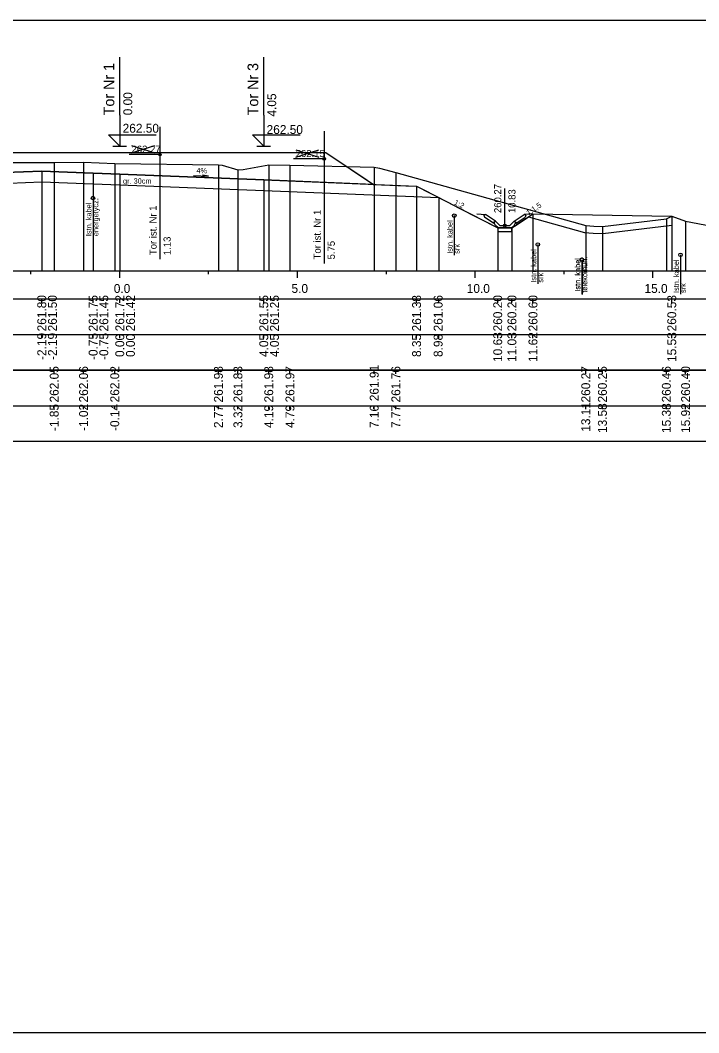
# Model space of a CAD drawing. Extents: x 6516023 to 6560129, y 5513077 to 5529206.
# Drawn here: x 6518330.41 to 6518349.5, y 5514551.66 to 5514580.16 of the extents above; entities that cross this region are included whole.
import ezdxf

# ---------------------------------------------------------------- set-up
doc = ezdxf.new("R2010")
doc.units = 0
for name, color, linetype in [('IR_default', 7, 'Continuous'), ('TOR_PRZEK_P-kable', 7, 'Continuous'), ('TOR_PRZEK_P-komponent', 7, 'Continuous'), ('TOR_PRZEK_P-odwodnienie', 7, 'Continuous'), ('TOR_PRZEK_P-opisy', 7, 'Continuous'), ('TOR_PRZEK_P-schodkowanie+wymiana', 7, 'Continuous'), ('TOR_PRZEK_P-tabelka istniejace', 7, 'Continuous'), ('TOR_PRZEK_P-tabelka projektowane', 7, 'Continuous'), ('TOR_PRZEK_P-teren istniejacy', 7, 'Continuous'), ('TOR_PRZEK_P-tory istniejace', 7, 'Continuous'), ('TOR_PRZEK_P-tory projektowane', 7, 'Continuous'), ('TOR_PRZEK_P-uklad odniesienia', 7, 'Continuous'), ('TOR_PRZEK_P-warstwa ochronna I', 7, 'Continuous'), ('TOR_PRZEK_P-warstwa ochronna II', 7, 'Continuous'), ('TOR_RAMKI-ramka+tabelka 1', 7, 'Continuous')]:
    doc.layers.add(name, color=color, linetype=linetype)

msp = doc.modelspace()

# ---------------------------------------------------------------- linework, layer by layer
at = {"layer": 'IR_default'}
msp.add_lwpolyline([(6518327.834, 5514576.431), (6518330.463, 5514576.431), (6518330.712, 5514576.431), (6518331.463, 5514576.431), (6518332.335, 5514576.431), (6518334.963, 5514576.431), (6518335.1, 5514576.431), (6518335.513, 5514576.43), (6518339.013, 5514576.43), (6518340.02, 5514575.759), (6518340.354, 5514575.536), (6518341.262, 5514575.5), (6518341.563, 5514575.488), (6518341.771, 5514575.38), (6518342.402, 5514575.054), (6518342.757, 5514574.871), (6518343.845, 5514574.309), (6518343.945, 5514574.309), (6518344.245, 5514574.309), (6518344.368, 5514574.391), (6518344.74, 5514574.639), (6518344.826, 5514574.696), (6518344.837, 5514574.703), (6518344.837, 5514574.703), (6518348.741, 5514574.637)], dxfattribs=at)
at = {"layer": 'TOR_PRZEK_P-kable'}
for p, q in [((6518332.461, 5514575.151), (6518332.461, 5514574.042)), ((6518342.622, 5514574.656), (6518342.622, 5514573.546)), ((6518344.975, 5514573.843), (6518344.975, 5514572.733)), ((6518346.211, 5514573.416), (6518346.211, 5514572.442)), ((6518346.218, 5514573.414), (6518346.218, 5514572.44)), ((6518348.988, 5514573.554), (6518348.988, 5514572.444))]:
    msp.add_line(p, q, dxfattribs=at)
for centre in [(6518332.461, 5514575.151), (6518342.622, 5514574.656), (6518344.975, 5514573.843), (6518348.988, 5514573.554), (6518346.211, 5514573.416), (6518346.218, 5514573.414)]:
    msp.add_circle(centre, 0.05, dxfattribs=at)
at = {"layer": 'TOR_PRZEK_P-komponent'}
msp.add_lwpolyline([(6518321.163, 5514576.431), (6518324.663, 5514576.431), (6518326.963, 5514576.431), (6518330.463, 5514576.431), (6518331.463, 5514576.431), (6518334.963, 5514576.431), (6518335.513, 5514576.43), (6518339.013, 5514576.43), (6518340.354, 5514575.536), (6518337.263, 5514575.66), (6518333.213, 5514575.822), (6518332.463, 5514575.852), (6518331.018, 5514575.91), (6518329.463, 5514575.848), (6518328.713, 5514575.818), (6518326.013, 5514575.71), (6518325.613, 5514575.713), (6518322.913, 5514575.821), (6518322.163, 5514575.851), (6518320.913, 5514575.901), (6518320.333, 5514575.878)], close=True, dxfattribs=at)
at = {"layer": 'TOR_PRZEK_P-odwodnienie'}
for p, q in [((6518344.045, 5514574.379), (6518344.045, 5514575.423)), ((6518343.736, 5514574.438), (6518343.475, 5514574.612)), ((6518343.78, 5514574.504), (6518343.5, 5514574.691)), ((6518343.747, 5514574.454), (6518343.736, 5514574.438)), ((6518343.738, 5514574.474), (6518343.785, 5514574.498)), ((6518343.78, 5514574.504), (6518343.772, 5514574.492)), ((6518343.905, 5514574.379), (6518343.785, 5514574.498)), ((6518344.185, 5514574.379), (6518344.305, 5514574.498)), ((6518344.305, 5514574.498), (6518344.353, 5514574.474)), ((6518344.31, 5514574.504), (6518344.59, 5514574.691)), ((6518344.31, 5514574.504), (6518344.318, 5514574.492)), ((6518344.343, 5514574.454), (6518344.354, 5514574.438)), ((6518344.354, 5514574.438), (6518344.615, 5514574.612)), ((6518343.855, 5514574.309), (6518344.235, 5514574.309)), ((6518343.905, 5514574.379), (6518344.185, 5514574.379))]:
    msp.add_line(p, q, dxfattribs=at)
for points in [[(6518343.254, 5514574.703), (6518343.5, 5514574.691)], [(6518343.45, 5514574.665), (6518343.5, 5514574.691)], [(6518343.45, 5514574.665), (6518343.475, 5514574.612)], [(6518343.772, 5514574.492), (6518343.737, 5514574.473)], [(6518343.737, 5514574.473), (6518343.747, 5514574.454)], [(6518343.785, 5514574.379), (6518343.738, 5514574.474)], [(6518344.305, 5514574.379), (6518344.353, 5514574.474)], [(6518344.318, 5514574.492), (6518344.353, 5514574.473)], [(6518344.353, 5514574.473), (6518344.343, 5514574.454)], [(6518344.837, 5514574.703), (6518344.59, 5514574.691)], [(6518344.64, 5514574.665), (6518344.59, 5514574.691)], [(6518344.64, 5514574.665), (6518344.615, 5514574.612)], [(6518343.855, 5514574.309), (6518343.785, 5514574.379)], [(6518343.845, 5514574.309), (6518343.845, 5514574.309), (6518343.845, 5514574.309), (6518343.845, 5514574.308), (6518343.845, 5514574.309), (6518343.846, 5514574.308), (6518343.845, 5514574.309), (6518343.846, 5514574.309)], [(6518344.245, 5514574.309), (6518343.845, 5514574.309), (6518343.845, 5514574.209), (6518344.245, 5514574.209), (6518344.245, 5514574.309)], [(6518344.235, 5514574.309), (6518344.305, 5514574.379)], [(6518344.245, 5514574.309), (6518344.245, 5514574.309), (6518344.245, 5514574.309), (6518344.245, 5514574.308), (6518344.245, 5514574.309), (6518344.246, 5514574.308), (6518344.245, 5514574.309), (6518344.246, 5514574.309)]]:
    msp.add_lwpolyline(points, dxfattribs=at)
msp.add_circle((6518344.045, 5514574.379), 0.035, dxfattribs=at)
at = {"layer": 'TOR_PRZEK_P-opisy'}
msp.add_lwpolyline([(6518335.29, 5514575.784), (6518335.708, 5514575.765), (6518335.54, 5514575.793)], dxfattribs=at)
at = {"layer": 'TOR_PRZEK_P-schodkowanie+wymiana'}
msp.add_lwpolyline([(6518344.712, 5514574.62), (6518346.287, 5514574.18), (6518346.534, 5514574.163), (6518346.798, 5514574.152), (6518348.741, 5514574.388)], dxfattribs=at)
at = {"layer": 'TOR_PRZEK_P-tabelka istniejace'}
for p, q in [((6518331.368, 5514570.206), (6518331.368, 5514570.306)), ((6518332.193, 5514570.206), (6518332.193, 5514570.306)), ((6518333.071, 5514570.206), (6518333.071, 5514570.306)), ((6518335.987, 5514570.206), (6518335.987, 5514570.306)), ((6518336.537, 5514570.206), (6518336.537, 5514570.306)), ((6518337.403, 5514570.206), (6518337.403, 5514570.306)), ((6518338, 5514570.206), (6518338, 5514570.306)), ((6518340.371, 5514570.206), (6518340.371, 5514570.306)), ((6518340.979, 5514570.206), (6518340.979, 5514570.306)), ((6518346.321, 5514570.206), (6518346.321, 5514570.306)), ((6518346.79, 5514570.206), (6518346.79, 5514570.306)), ((6518348.589, 5514570.206), (6518348.589, 5514570.306)), ((6518349.131, 5514570.206), (6518349.131, 5514570.306)), ((6518272.163, 5514569.306), (6518375.963, 5514569.306)), ((6518331.368, 5514569.206), (6518331.368, 5514569.306)), ((6518332.193, 5514569.206), (6518332.193, 5514569.306)), ((6518333.071, 5514569.206), (6518333.071, 5514569.306)), ((6518335.987, 5514569.206), (6518335.987, 5514569.306)), ((6518336.537, 5514569.206), (6518336.537, 5514569.306)), ((6518337.403, 5514569.206), (6518337.403, 5514569.306)), ((6518338, 5514569.206), (6518338, 5514569.306)), ((6518340.371, 5514569.206), (6518340.371, 5514569.306)), ((6518340.979, 5514569.206), (6518340.979, 5514569.306)), ((6518346.321, 5514569.206), (6518346.321, 5514569.306)), ((6518346.79, 5514569.206), (6518346.79, 5514569.306)), ((6518348.589, 5514569.206), (6518348.589, 5514569.306)), ((6518349.131, 5514569.206), (6518349.131, 5514569.306))]:
    msp.add_line(p, q, dxfattribs=at)
for points in [[(6518331.368, 5514576.156), (6518331.368, 5514573.306), (6518331.368, 5514573.176), (6518331.368, 5514573.106)], [(6518332.193, 5514576.162), (6518332.193, 5514573.306), (6518332.193, 5514573.176), (6518332.193, 5514573.106)], [(6518333.071, 5514576.127), (6518333.071, 5514573.306), (6518333.071, 5514573.176), (6518333.071, 5514573.106)], [(6518335.987, 5514576.091), (6518335.987, 5514573.306), (6518335.987, 5514573.176), (6518335.987, 5514573.106)], [(6518336.537, 5514575.941), (6518336.537, 5514573.306), (6518336.537, 5514573.176), (6518336.537, 5514573.106)], [(6518337.403, 5514576.082), (6518337.403, 5514573.306), (6518337.403, 5514573.176), (6518337.403, 5514573.106)], [(6518338, 5514576.079), (6518338, 5514573.306), (6518338, 5514573.176), (6518338, 5514573.106)], [(6518340.371, 5514576.017), (6518340.371, 5514573.306), (6518340.371, 5514573.176), (6518340.371, 5514573.106)], [(6518340.979, 5514575.868), (6518340.979, 5514573.306), (6518340.979, 5514573.176), (6518340.979, 5514573.106)], [(6518348.589, 5514574.571), (6518348.589, 5514573.306), (6518348.589, 5514573.176), (6518348.589, 5514573.106)], [(6518349.131, 5514574.505), (6518349.131, 5514573.306), (6518349.131, 5514573.176), (6518349.131, 5514573.106)], [(6518346.321, 5514574.378), (6518346.321, 5514573.306), (6518346.321, 5514573.176), (6518346.321, 5514573.106)], [(6518346.79, 5514574.353), (6518346.79, 5514573.306), (6518346.79, 5514573.176), (6518346.79, 5514573.106)]]:
    msp.add_lwpolyline(points, dxfattribs=at)
msp.add_lwpolyline([(6518272.163, 5514570.306), (6518272.163, 5514568.306), (6518375.963, 5514568.306), (6518375.963, 5514570.306)], close=True, dxfattribs=at)
at = {"layer": 'TOR_PRZEK_P-tabelka projektowane'}
for p, q in [((6518331.018, 5514572.206), (6518331.018, 5514572.306)), ((6518331.018, 5514572.206), (6518331.018, 5514572.306)), ((6518332.463, 5514572.206), (6518332.463, 5514572.306)), ((6518332.463, 5514572.206), (6518332.463, 5514572.306)), ((6518333.213, 5514572.206), (6518333.213, 5514572.306)), ((6518333.213, 5514572.206), (6518333.213, 5514572.306)), ((6518337.263, 5514572.206), (6518337.263, 5514572.306)), ((6518337.263, 5514572.206), (6518337.263, 5514572.306)), ((6518341.563, 5514572.206), (6518341.563, 5514572.306)), ((6518342.192, 5514572.206), (6518342.192, 5514572.306)), ((6518343.845, 5514572.206), (6518343.845, 5514572.306)), ((6518344.245, 5514572.206), (6518344.245, 5514572.306)), ((6518344.837, 5514572.206), (6518344.837, 5514572.306)), ((6518348.741, 5514572.206), (6518348.741, 5514572.306)), ((6518272.163, 5514571.306), (6518375.963, 5514571.306)), ((6518331.018, 5514571.206), (6518331.018, 5514571.306)), ((6518331.018, 5514571.206), (6518331.018, 5514571.306)), ((6518332.463, 5514571.206), (6518332.463, 5514571.306)), ((6518332.463, 5514571.206), (6518332.463, 5514571.306)), ((6518333.213, 5514571.206), (6518333.213, 5514571.306)), ((6518333.213, 5514571.206), (6518333.213, 5514571.306)), ((6518337.263, 5514571.206), (6518337.263, 5514571.306)), ((6518337.263, 5514571.206), (6518337.263, 5514571.306)), ((6518341.563, 5514571.206), (6518341.563, 5514571.306)), ((6518342.192, 5514571.206), (6518342.192, 5514571.306)), ((6518343.845, 5514571.206), (6518343.845, 5514571.306)), ((6518344.245, 5514571.206), (6518344.245, 5514571.306)), ((6518344.837, 5514571.206), (6518344.837, 5514571.306)), ((6518348.741, 5514571.206), (6518348.741, 5514571.306))]:
    msp.add_line(p, q, dxfattribs=at)
for points in [[(6518331.018, 5514575.91), (6518331.018, 5514573.306), (6518331.018, 5514573.176), (6518331.018, 5514573.106)], [(6518331.018, 5514575.61), (6518331.018, 5514573.306), (6518331.018, 5514573.176), (6518331.018, 5514573.106)], [(6518332.463, 5514575.852), (6518332.463, 5514573.306), (6518332.463, 5514573.176), (6518332.463, 5514573.106)], [(6518333.213, 5514575.822), (6518333.213, 5514573.306), (6518333.213, 5514573.176), (6518333.213, 5514573.106)], [(6518337.263, 5514575.66), (6518337.263, 5514573.306), (6518337.263, 5514573.176), (6518337.263, 5514573.106)], [(6518332.463, 5514575.552), (6518332.463, 5514573.306), (6518332.463, 5514573.176), (6518332.463, 5514573.106)], [(6518333.213, 5514575.522), (6518333.213, 5514573.306), (6518333.213, 5514573.176), (6518333.213, 5514573.106)], [(6518337.263, 5514575.36), (6518337.263, 5514573.306), (6518337.263, 5514573.176), (6518337.263, 5514573.106)], [(6518341.563, 5514575.488), (6518341.563, 5514573.306), (6518341.563, 5514573.176), (6518341.563, 5514573.106)], [(6518342.192, 5514575.163), (6518342.192, 5514573.306), (6518342.192, 5514573.176), (6518342.192, 5514573.106)], [(6518344.837, 5514574.703), (6518344.837, 5514573.306), (6518344.837, 5514573.176), (6518344.837, 5514573.106)], [(6518348.741, 5514574.637), (6518348.741, 5514573.306), (6518348.741, 5514573.176), (6518348.741, 5514573.106)], [(6518343.845, 5514574.309), (6518343.845, 5514573.306), (6518343.845, 5514573.176), (6518343.845, 5514573.106)], [(6518344.245, 5514574.309), (6518344.245, 5514573.306), (6518344.245, 5514573.176), (6518344.245, 5514573.106)]]:
    msp.add_lwpolyline(points, dxfattribs=at)
msp.add_lwpolyline([(6518272.163, 5514572.306), (6518272.163, 5514570.306), (6518375.963, 5514570.306), (6518375.963, 5514572.306)], close=True, dxfattribs=at)
at = {"layer": 'TOR_PRZEK_P-teren istniejacy'}
msp.add_lwpolyline([(6518327.593, 5514576.153), (6518331.368, 5514576.156), (6518332.193, 5514576.162), (6518333.071, 5514576.127), (6518335.987, 5514576.091), (6518336.089, 5514576.078), (6518336.537, 5514575.941), (6518336.682, 5514575.956), (6518337.403, 5514576.082), (6518338, 5514576.079), (6518340.371, 5514576.017), (6518340.518, 5514575.993), (6518340.979, 5514575.868), (6518346.321, 5514574.378), (6518346.545, 5514574.363), (6518346.79, 5514574.353), (6518348.589, 5514574.571), (6518348.741, 5514574.637), (6518349.131, 5514574.505), (6518349.87, 5514574.358)], dxfattribs=at)
at = {"layer": 'TOR_PRZEK_P-tory istniejace'}
for p, q in [((6518334.343, 5514577.152), (6518334.343, 5514573.431)), ((6518338.961, 5514577.03), (6518338.961, 5514573.31)), ((6518333.543, 5514576.424), (6518334.195, 5514576.626)), ((6518333.543, 5514576.626), (6518334.195, 5514576.424)), ((6518338.162, 5514576.302), (6518338.814, 5514576.505)), ((6518338.162, 5514576.505), (6518338.814, 5514576.302)), ((6518334.343, 5514576.376), (6518333.477, 5514576.376)), ((6518338.962, 5514576.255), (6518338.096, 5514576.255))]:
    msp.add_line(p, q, dxfattribs=at)
for centre in [(6518334.343, 5514576.376), (6518338.962, 5514576.255)]:
    msp.add_circle(centre, 0.035, dxfattribs=at)
at = {"layer": 'TOR_PRZEK_P-tory projektowane'}
for p, q in [((6518333.213, 5514577.488), (6518333.213, 5514579.121)), ((6518337.263, 5514577.488), (6518337.263, 5514579.12)), ((6518333.213, 5514577.488), (6518333.213, 5514576.611)), ((6518337.263, 5514577.488), (6518337.263, 5514576.61)), ((6518333.213, 5514576.611), (6518332.894, 5514576.93)), ((6518332.894, 5514576.93), (6518334.238, 5514576.93)), ((6518337.263, 5514576.61), (6518336.944, 5514576.929)), ((6518336.944, 5514576.929), (6518338.288, 5514576.929)), ((6518333.021, 5514576.611), (6518333.405, 5514576.611)), ((6518337.071, 5514576.61), (6518337.455, 5514576.61))]:
    msp.add_line(p, q, dxfattribs=at)
at = {"layer": 'TOR_PRZEK_P-uklad odniesienia'}
for p, q in [((6518275.963, 5514573.106), (6518375.963, 5514573.106)), ((6518330.713, 5514573.006), (6518330.713, 5514573.106)), ((6518333.213, 5514572.906), (6518333.213, 5514573.106)), ((6518335.713, 5514573.006), (6518335.713, 5514573.106)), ((6518338.213, 5514572.906), (6518338.213, 5514573.106)), ((6518340.713, 5514573.006), (6518340.713, 5514573.106)), ((6518343.213, 5514572.906), (6518343.213, 5514573.106)), ((6518345.713, 5514573.006), (6518345.713, 5514573.106)), ((6518348.213, 5514572.906), (6518348.213, 5514573.106))]:
    msp.add_line(p, q, dxfattribs=at)
at = {"layer": 'TOR_PRZEK_P-warstwa ochronna I'}
msp.add_lwpolyline([(6518326.273, 5514575.42), (6518328.713, 5514575.518), (6518331.018, 5514575.61), (6518332.463, 5514575.552), (6518333.213, 5514575.522), (6518337.263, 5514575.36), (6518342.192, 5514575.163)], dxfattribs=at)
at = {"layer": 'TOR_PRZEK_P-warstwa ochronna II'}
msp.add_lwpolyline([(6518314.029, 5514574.663), (6518314.957, 5514574.043), (6518315.357, 5514574.043), (6518318.913, 5514575.821), (6518320.913, 5514575.901), (6518322.163, 5514575.851), (6518322.913, 5514575.821), (6518325.613, 5514575.713), (6518326.013, 5514575.71), (6518328.713, 5514575.818), (6518329.463, 5514575.848), (6518331.018, 5514575.91), (6518332.463, 5514575.852), (6518333.213, 5514575.822), (6518337.263, 5514575.66), (6518341.563, 5514575.488), (6518343.845, 5514574.309), (6518344.245, 5514574.309), (6518344.837, 5514574.703), (6518348.741, 5514574.637)], dxfattribs=at)
at = {"layer": 'TOR_RAMKI-ramka+tabelka 1'}
msp.add_lwpolyline([(6518269.513, 5514580.156), (6518517.013, 5514580.156), (6518517.013, 5514551.656), (6518269.513, 5514551.656)], close=True, dxfattribs=at)

# ---------------------------------------------------------------- texts
at = {"layer": 'TOR_PRZEK_P-kable'}
for s, height, p in [('energetycz.', 0.14999, (6518332.61, 5514574.078)), ('Istn. kabel', 0.14999, (6518332.416, 5514574.078)), ('Istn. kabel', 0.14999, (6518342.576, 5514573.582)), ('srk', 0.15, (6518342.771, 5514573.583)), ('Istn. kabel', 0.14999, (6518344.93, 5514572.77)), ('Istn. kabel', 0.14999, (6518346.166, 5514572.519)), ('Istn. kabel', 0.14999, (6518346.173, 5514572.516)), ('telekomun.', 0.15, (6518346.361, 5514572.49)), ('telekomun.', 0.15, (6518346.367, 5514572.488)), ('Istn. kabel', 0.14999, (6518348.943, 5514572.48)), ('srk', 0.15, (6518345.124, 5514572.77)), ('srk', 0.15, (6518349.137, 5514572.48))]:
    msp.add_text(s, height=height, rotation=90.0511, dxfattribs=at).set_placement(p)
at = {"layer": 'TOR_PRZEK_P-odwodnienie'}
for s, p in [('260.27', (6518343.945, 5514574.729)), ('10.83', (6518344.345, 5514574.729))]:
    msp.add_text(s, height=0.2, rotation=90, dxfattribs=at).set_placement(p)
at = {"layer": 'TOR_PRZEK_P-opisy'}
for s, rotation, p in [('4%', 359.8485, (6518335.369, 5514575.85)), ('1:2', 332.9299, (6518342.601, 5514574.983)), ('1:1,5', 34.0701, (6518344.711, 5514574.657))]:
    msp.add_text(s, height=0.15, rotation=rotation, dxfattribs=at).set_placement(p)
at = {"layer": 'TOR_PRZEK_P-tabelka istniejace'}
for s, p in [('262.05', (6518331.493, 5514569.397)), ('262.06', (6518332.318, 5514569.398)), ('262.02', (6518333.196, 5514569.4)), ('261.98', (6518336.112, 5514569.398)), ('261.83', (6518336.662, 5514569.398)), ('261.98', (6518337.528, 5514569.398)), ('261.97', (6518338.125, 5514569.398)), ('261.91', (6518340.496, 5514569.433)), ('261.76', (6518341.104, 5514569.398)), ('260.27', (6518346.446, 5514569.398)), ('260.25', (6518346.915, 5514569.397)), ('260.46', (6518348.714, 5514569.398)), ('260.40', (6518349.256, 5514569.398)), ('-1.85', (6518331.493, 5514568.593)), ('-1.02', (6518332.318, 5514568.596)), ('-0.14', (6518333.196, 5514568.595)), ('2.77', (6518336.112, 5514568.678)), ('3.32', (6518336.662, 5514568.68)), ('4.19', (6518337.528, 5514568.678)), ('4.79', (6518338.125, 5514568.678)), ('7.16', (6518340.496, 5514568.677)), ('7.77', (6518341.104, 5514568.678)), ('13.11', (6518346.446, 5514568.573)), ('13.58', (6518346.915, 5514568.538)), ('15.38', (6518348.714, 5514568.538)), ('15.92', (6518349.256, 5514568.54))]:
    msp.add_text(s, height=0.25, rotation=90, dxfattribs=at).set_placement(p)
at = {"layer": 'TOR_PRZEK_P-tabelka projektowane'}
for s, p in [('261.80', (6518331.143, 5514571.398)), ('261.50', (6518331.443, 5514571.398)), ('261.75', (6518332.588, 5514571.397)), ('261.45', (6518332.888, 5514571.397)), ('261.72', (6518333.338, 5514571.4)), ('261.42', (6518333.638, 5514571.4)), ('261.55', (6518337.388, 5514571.397)), ('261.25', (6518337.688, 5514571.397)), ('261.38', (6518341.688, 5514571.398)), ('261.06', (6518342.294, 5514571.398)), ('260.20', (6518343.97, 5514571.398)), ('260.20', (6518344.37, 5514571.398)), ('260.60', (6518344.962, 5514571.398)), ('260.53', (6518348.866, 5514571.398)), ('-2.19', (6518331.143, 5514570.594)), ('-2.19', (6518331.443, 5514570.594)), ('-0.75', (6518332.588, 5514570.593)), ('-0.75', (6518332.888, 5514570.593)), ('0.00', (6518333.338, 5514570.678)), ('0.00', (6518333.638, 5514570.678)), ('4.05', (6518337.388, 5514570.677)), ('4.05', (6518337.688, 5514570.677)), ('8.35', (6518341.688, 5514570.677)), ('8.98', (6518342.294, 5514570.677)), ('10.63', (6518343.97, 5514570.538)), ('11.03', (6518344.37, 5514570.538)), ('11.62', (6518344.962, 5514570.54)), ('15.53', (6518348.866, 5514570.538))]:
    msp.add_text(s, height=0.25, rotation=90, dxfattribs=at).set_placement(p)
at = {"layer": 'TOR_PRZEK_P-tory istniejace'}
for s, p in [('262.27', (6518333.543, 5514576.426)), ('262.15', (6518338.162, 5514576.305))]:
    msp.add_text(s, height=0.2, dxfattribs=at).set_placement(p)
for s, rotation, p in [('Tor ist. Nr 1', 90.0511, (6518334.249, 5514573.546)), ('Tor ist. Nr 1', 90.0511, (6518338.868, 5514573.425)), ('1.13', 90, (6518334.643, 5514573.546)), ('5.75', 90, (6518339.262, 5514573.425))]:
    msp.add_text(s, height=0.2, rotation=rotation, dxfattribs=at).set_placement(p)
at = {"layer": 'TOR_PRZEK_P-tory projektowane'}
for s, height, p in [('Tor Nr 1', 0.3, (6518333.058, 5514577.482)), ('Tor Nr 3', 0.3, (6518337.108, 5514577.482)), ('0.00', 0.25, (6518333.563, 5514577.481)), ('4.05', 0.25, (6518337.613, 5514577.445))]:
    msp.add_text(s, height=height, rotation=90, dxfattribs=at).set_placement(p)
for p in [(6518333.293, 5514576.991), (6518337.343, 5514576.955)]:
    msp.add_text('262.50', height=0.25, dxfattribs=at).set_placement(p)
at = {"layer": 'TOR_PRZEK_P-uklad odniesienia'}
for s, p in [('0.0', (6518333.044, 5514572.481)), ('5.0', (6518338.044, 5514572.481)), ('10.0', (6518342.974, 5514572.481)), ('15.0', (6518347.974, 5514572.481))]:
    msp.add_text(s, height=0.25, dxfattribs=at).set_placement(p)
at = {"layer": 'TOR_PRZEK_P-warstwa ochronna I'}
msp.add_text('gr. 30cm', height=0.15, dxfattribs=at).set_placement((6518333.302, 5514575.556))

doc.saveas('drawing.dxf')
